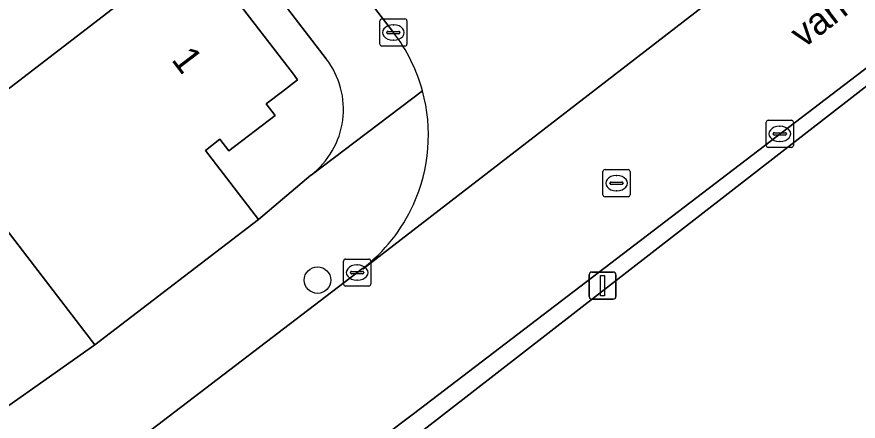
# Model space of a CAD drawing. Extents: x 159352 to 160617, y 385888 to 387323.
# Drawn here: x 159985.36 to 160016.42, y 386916.61 to 386931.54 of the extents above; entities that cross this region are included whole.
import ezdxf

# ---------------------------------------------------------------- set-up
doc = ezdxf.new("R2010")
doc.units = 0
for name, color, linetype in [('IMGEO_Boom', 7, 'Continuous'), ('IMGEO_Erf', 7, 'Continuous'), ('IMGEO_Groenvoorziening', 7, 'Continuous'), ('IMGEO_Kolk', 7, 'Continuous'), ('IMGEO_Lichtmast', 7, 'Continuous'), ('IMGEO_Muur', 7, 'Continuous'), ('IMGEO_Openbare_ruimte_label', 7, 'Continuous'), ('IMGEO_Pand', 7, 'Continuous'), ('IMGEO_Pand_nummerreeks', 7, 'Continuous'), ('IMGEO_Rijbaan_lokaal_open', 7, 'Continuous'), ('IMGEO_Rioolput', 7, 'Continuous'), ('IMGEO_Voetpad_open', 7, 'Continuous')]:
    doc.layers.add(name, color=color, linetype=linetype)

msp = doc.modelspace()

# ---------------------------------------------------------------- linework, layer by layer
at = {"layer": 'IMGEO_Boom'}
msp.add_circle((159996.462, 386921.817), 0.489, dxfattribs=at)
at = {"layer": 'IMGEO_Erf'}
for points in [[(159996.786, 386929.984), (159974.608, 386958.836)], [(159985.273, 386941.567), (159985.93, 386942.07), (159988.309, 386938.963), (159990.78, 386935.735), (159990.152, 386935.254), (159991.333, 386933.711), (159992.604, 386932.052), (159993.204, 386932.511), (159995.571, 386929.42), (159995.728, 386929.215), (159995.168, 386928.786), (159994.569, 386928.327), (159994.897, 386927.899), (159993.19, 386926.592), (159992.862, 386927.02), (159992.322, 386926.607), (159994.279, 386924.051), (159996.218, 386925.694)], [(159983.178, 386915.859), (159988.237, 386919.425), (159986.011, 386922.332), (159982.49, 386926.904)]]:
    msp.add_lwpolyline(points, dxfattribs=at)
msp.add_arc((159994.366, 386928.122), 3.054, 307.3432, 37.5725, dxfattribs=at)
at = {"layer": 'IMGEO_Groenvoorziening'}
msp.add_lwpolyline([(160031.119, 386911.447), (160029.894, 386913.042), (160017.469, 386929.065), (160017.234, 386929.369), (159993.739, 386911.135), (159993.841, 386911.004), (160006.988, 386893.84), (160007.134, 386893.952), (160016.974, 386901.558), (160029.774, 386911.157)], dxfattribs=at)
at = {"layer": 'IMGEO_Kolk'}
for p, q in [((159998.763, 386930.531), (159998.763, 386931.383)), ((159998.838, 386931.457), (159999.69, 386931.457)), ((159999.251, 386931.237), (159999.276, 386931.237)), ((159999.764, 386931.383), (159999.764, 386930.531)), ((159999.022, 386930.951), (159999.022, 386930.963)), ((159999.46, 386930.914), (159999.062, 386930.914)), ((159999.065, 386931), (159999.463, 386931)), ((159999.506, 386930.963), (159999.506, 386930.951)), ((159999.274, 386930.677), (159999.249, 386930.677)), ((159999.69, 386930.457), (159998.838, 386930.457)), ((160013.026, 386926.79), (160013.026, 386927.642)), ((160013.101, 386927.716), (160013.953, 386927.716)), ((160013.514, 386927.496), (160013.539, 386927.496)), ((160014.027, 386927.642), (160014.027, 386926.79)), ((160013.285, 386927.21), (160013.285, 386927.222)), ((160013.723, 386927.173), (160013.325, 386927.173)), ((160013.328, 386927.259), (160013.726, 386927.259)), ((160013.769, 386927.222), (160013.769, 386927.21)), ((160013.537, 386926.936), (160013.512, 386926.936)), ((160013.953, 386926.716), (160013.101, 386926.716)), ((159997.425, 386921.67), (159997.425, 386922.522)), ((159997.5, 386922.596), (159998.352, 386922.596)), ((159998.426, 386922.522), (159998.426, 386921.67)), ((159997.913, 386922.376), (159997.938, 386922.376)), ((159997.684, 386922.09), (159997.684, 386922.102)), ((159998.122, 386922.053), (159997.724, 386922.053)), ((159997.727, 386922.139), (159998.125, 386922.139)), ((159998.168, 386922.102), (159998.168, 386922.09)), ((159998.352, 386921.596), (159997.5, 386921.596)), ((159997.936, 386921.816), (159997.911, 386921.816))]:
    msp.add_line(p, q, dxfattribs=at)
for points in [[(159998.763, 386930.531), (159998.763, 386931.383)], [(159998.838, 386931.457), (159999.69, 386931.457)], [(159999.764, 386931.383), (159999.764, 386930.531)], [(159999.69, 386930.457), (159998.838, 386930.457)], [(160013.026, 386926.79), (160013.026, 386927.642)], [(160013.101, 386927.716), (160013.953, 386927.716)], [(160014.027, 386927.642), (160014.027, 386926.79)], [(160013.953, 386926.716), (160013.101, 386926.716)], [(159997.425, 386921.67), (159997.425, 386922.522)], [(159997.5, 386922.596), (159998.352, 386922.596)], [(159998.426, 386922.522), (159998.426, 386921.67)], [(159998.352, 386921.596), (159997.5, 386921.596)]]:
    msp.add_lwpolyline(points, dxfattribs=at)
for centre, radius, start, end in [((159998.84, 386931.381), 0.0765, 91.552, 178.448), ((159998.84, 386931.381), 0.0765, 91.552, 178.448), ((159999.688, 386931.381), 0.0765, 1.552, 88.448), ((159999.688, 386931.381), 0.0765, 1.552, 88.448), ((159999.062, 386930.96), 0.0403, 85.8775, 175.7526), ((159999.059, 386930.95), 0.0366, 178.938, 274.7102), ((159999.463, 386930.957), 0.043, 264.8664, 352.4533), ((159999.467, 386930.962), 0.0386, 1.7309, 96.639), ((159998.84, 386930.533), 0.0765, 181.552, 268.448), ((159998.84, 386930.533), 0.0765, 181.552, 268.448), ((159999.688, 386930.533), 0.0765, 271.552, 358.448), ((159999.688, 386930.533), 0.0765, 271.552, 358.448), ((160013.103, 386927.64), 0.0765, 91.552, 178.448), ((160013.103, 386927.64), 0.0765, 91.552, 178.448), ((160013.951, 386927.64), 0.0765, 1.552, 88.448), ((160013.951, 386927.64), 0.0765, 1.552, 88.448), ((160013.325, 386927.219), 0.0403, 85.8775, 175.7526), ((160013.322, 386927.209), 0.0366, 178.938, 274.7102), ((160013.726, 386927.216), 0.043, 264.8664, 352.4533), ((160013.73, 386927.221), 0.0386, 1.7309, 96.639), ((160013.103, 386926.792), 0.0765, 181.552, 268.448), ((160013.103, 386926.792), 0.0765, 181.552, 268.448), ((160013.951, 386926.792), 0.0765, 271.552, 358.448), ((160013.951, 386926.792), 0.0765, 271.552, 358.448), ((159997.502, 386922.52), 0.0765, 91.552, 178.448), ((159997.502, 386922.52), 0.0765, 91.552, 178.448), ((159998.35, 386922.52), 0.0765, 1.552, 88.448), ((159998.35, 386922.52), 0.0765, 1.552, 88.448), ((159997.724, 386922.099), 0.0403, 85.8775, 175.7526), ((159997.721, 386922.089), 0.0366, 178.938, 274.7102), ((159998.125, 386922.096), 0.043, 264.8664, 352.4533), ((159998.129, 386922.101), 0.0386, 1.7309, 96.639), ((159997.502, 386921.672), 0.0765, 181.552, 268.448), ((159997.502, 386921.672), 0.0765, 181.552, 268.448), ((159998.35, 386921.672), 0.0765, 271.552, 358.448), ((159998.35, 386921.672), 0.0765, 271.552, 358.448)]:
    msp.add_arc(centre, radius, start, end, dxfattribs=at)
for centre, major_axis, ratio, start_param, end_param in [((159999.25, 386930.957), (-0.387, 0.002), 0.722429, 4.712389, 7.853982), ((159999.275, 386930.957), (-0.39, 0.002), 0.717154, 1.570796, 4.712389), ((160013.513, 386927.216), (-0.387, 0.002), 0.722429, 4.712389, 7.853982), ((160013.538, 386927.216), (-0.39, 0.002), 0.717154, 1.570796, 4.712389), ((159997.912, 386922.096), (-0.387, 0.002), 0.722429, 4.712389, 7.853982), ((159997.937, 386922.096), (-0.39, 0.002), 0.717154, 1.570796, 4.712389)]:
    msp.add_ellipse(centre, major_axis=major_axis, ratio=ratio, start_param=start_param, end_param=end_param, dxfattribs=at)
at = {"layer": 'IMGEO_Lichtmast'}
for p, q in [((160006.489, 386921.214), (160006.489, 386922.014)), ((160006.489, 386922.014), (160006.489, 386921.214)), ((160006.589, 386922.114), (160007.379, 386922.114)), ((160007.379, 386922.114), (160006.589, 386922.114)), ((160007.479, 386922.014), (160007.479, 386921.214)), ((160007.479, 386921.214), (160007.479, 386922.014)), ((160007.379, 386921.114), (160006.589, 386921.114)), ((160006.589, 386921.114), (160007.379, 386921.114))]:
    msp.add_line(p, q, dxfattribs=at)
msp.add_lwpolyline([(160006.909, 386921.989), (160007.059, 386921.989), (160007.059, 386921.239), (160006.909, 386921.239), (160006.909, 386921.989)], dxfattribs=at)
for centre, start, end in [((160006.589, 386922.014), 90, 180), ((160006.589, 386922.014), 90, 180), ((160007.379, 386922.014), 0, 90), ((160007.379, 386922.014), 360, 90), ((160006.589, 386921.214), 180, 270), ((160006.589, 386921.214), 180, 270), ((160007.379, 386921.214), 270, 0), ((160007.379, 386921.214), 270, 0)]:
    msp.add_arc(centre, 0.1, start, end, dxfattribs=at)
at = {"layer": 'IMGEO_Muur'}
msp.add_lwpolyline([(159988.237, 386919.425), (159983.178, 386915.859)], dxfattribs=at)
at = {"layer": 'IMGEO_Pand'}
for points in [[(159981.136, 386933.445), (159984.789, 386928.674), (159991.333, 386933.711), (159990.152, 386935.254), (159990.78, 386935.735), (159988.309, 386938.963)], [(159992.322, 386926.607), (159992.862, 386927.02), (159993.19, 386926.592), (159994.897, 386927.899), (159994.569, 386928.327), (159995.168, 386928.786), (159995.728, 386929.215), (159995.571, 386929.42), (159993.204, 386932.511), (159992.604, 386932.052), (159991.333, 386933.711), (159984.789, 386928.674), (159982.49, 386926.904), (159986.011, 386922.332), (159988.237, 386919.425), (159994.279, 386924.051)]]:
    msp.add_lwpolyline(points, close=True, dxfattribs=at)
at = {"layer": 'IMGEO_Rijbaan_lokaal_open'}
for points in [[(159929.897, 387021.123), (159939.751, 387008.243), (159945.357, 387000.926), (159947.373, 386998.336), (159972.407, 386965.827), (159999.267, 386930.954)], [(159998.119, 386922.242), (159998.145, 386922.237), (160013.196, 386933.863), (160013.193, 386933.877)]]:
    msp.add_lwpolyline(points, dxfattribs=at)
msp.add_lwpolyline([(160021.134, 386933.031), (160039.986, 386947.551), (160036.629, 386951.913), (160035.612, 386951.153), (160031.929, 386948.315), (160030.635, 386947.318), (160028.678, 386945.81), (160013.193, 386933.877), (160013.196, 386933.863), (159998.145, 386922.237), (159998.119, 386922.242), (159989.422, 386915.6), (159992.723, 386911.281), (159999.517, 386916.508), (160000, 386916.877)], close=True, dxfattribs=at)
for centre, radius, start, end in [((159994.393, 386927.191), 6.158, 15.1389, 37.6718), ((159994.339, 386927.171), 6.215, 335.6248, 15.185), ((159994.355, 386927.167), 6.199, 307.387, 335.5955)]:
    msp.add_arc(centre, radius, start, end, dxfattribs=at)
at = {"layer": 'IMGEO_Rioolput'}
for p, q in [((160006.999, 386924.97), (160006.999, 386925.822)), ((160007.074, 386925.896), (160007.926, 386925.896)), ((160007.487, 386925.676), (160007.512, 386925.676)), ((160008, 386925.822), (160008, 386924.97)), ((160007.258, 386925.39), (160007.258, 386925.402)), ((160007.696, 386925.353), (160007.298, 386925.353)), ((160007.301, 386925.439), (160007.699, 386925.439)), ((160007.742, 386925.402), (160007.742, 386925.39)), ((160007.51, 386925.116), (160007.485, 386925.116)), ((160007.926, 386924.896), (160007.074, 386924.896))]:
    msp.add_line(p, q, dxfattribs=at)
for points in [[(160006.999, 386924.97), (160006.999, 386925.822)], [(160007.074, 386925.896), (160007.926, 386925.896)], [(160008, 386925.822), (160008, 386924.97)], [(160007.926, 386924.896), (160007.074, 386924.896)]]:
    msp.add_lwpolyline(points, dxfattribs=at)
for centre, radius, start, end in [((160007.076, 386925.82), 0.0765, 91.552, 178.448), ((160007.076, 386925.82), 0.0765, 91.552, 178.448), ((160007.924, 386925.82), 0.0765, 1.552, 88.448), ((160007.924, 386925.82), 0.0765, 1.552, 88.448), ((160007.298, 386925.399), 0.0403, 85.8775, 175.7526), ((160007.295, 386925.389), 0.0366, 178.938, 274.7102), ((160007.699, 386925.396), 0.043, 264.8664, 352.4533), ((160007.703, 386925.401), 0.0386, 1.7309, 96.639), ((160007.076, 386924.972), 0.0765, 181.552, 268.448), ((160007.076, 386924.972), 0.0765, 181.552, 268.448), ((160007.924, 386924.972), 0.0765, 271.552, 358.448), ((160007.924, 386924.972), 0.0765, 271.552, 358.448)]:
    msp.add_arc(centre, radius, start, end, dxfattribs=at)
for centre, major_axis, ratio, start_param, end_param in [((160007.486, 386925.396), (-0.387, 0.002), 0.722429, 4.712389, 7.853982), ((160007.511, 386925.396), (-0.39, 0.002), 0.717154, 1.570796, 4.712389)]:
    msp.add_ellipse(centre, major_axis=major_axis, ratio=ratio, start_param=start_param, end_param=end_param, dxfattribs=at)
at = {"layer": 'IMGEO_Voetpad_open'}
for points in [[(159999.267, 386930.954), (159972.407, 386965.827), (159947.373, 386998.336), (159945.357, 387000.926), (159939.751, 387008.243), (159929.897, 387021.123)], [(159928.571, 387018.729), (159942.967, 387000), (159972.699, 386961.32), (159974.608, 386958.836), (159996.786, 386929.984)], [(160061.326, 386963.987), (160042.205, 386949.26), (160039.986, 386947.551), (160021.134, 386933.031), (160000, 386916.877), (159999.517, 386916.508), (159992.723, 386911.281), (159990.559, 386909.616), (159969.793, 386893.874), (159969.29, 386893.509), (159968.79, 386893.14), (159968.257, 386892.729)], [(159976.187, 386897.664), (159976.331, 386897.776), (159977.695, 386898.849), (159979.307, 386900.119), (159984.005, 386903.818), (159992.283, 386910.005), (159993.739, 386911.135), (160017.234, 386929.369), (160017.469, 386929.065), (160019.598, 386930.771), (160023.274, 386933.591), (160027.023, 386936.468), (160029.003, 386937.988), (160055.472, 386958.298), (160055.865, 386958.599), (160058.141, 386960.346), (160062.033, 386963.333)], [(160000.337, 386928.799), (159996.225, 386925.694), (159996.218, 386925.694), (159994.279, 386924.051), (159988.237, 386919.425), (159983.178, 386915.859), (159980.313, 386913.645), (159979.092, 386912.701), (159963.13, 386900.36)], [(159996.218, 386925.694), (159996.225, 386925.694), (160000.337, 386928.799)], [(159964.922, 386896.842), (159982.095, 386910.003), (159987.253, 386913.942), (159989.422, 386915.6), (159998.119, 386922.242)]]:
    msp.add_lwpolyline(points, dxfattribs=at)
for centre, radius, start, end in [((159994.393, 386927.191), 6.158, 15.1389, 37.6718), ((159994.366, 386928.122), 3.054, 307.3432, 37.5725), ((159994.339, 386927.171), 6.215, 335.6248, 15.185), ((159994.355, 386927.167), 6.199, 307.387, 335.5955)]:
    msp.add_arc(centre, radius, start, end, dxfattribs=at)

# ---------------------------------------------------------------- texts
at = {"layer": 'IMGEO_Openbare_ruimte_label'}
msp.add_text('van Meterenstraat', height=1, rotation=37.6035, dxfattribs=at).set_placement((160014.4, 386930.355))
at = {"layer": 'IMGEO_Pand_nummerreeks'}
msp.add_text('1', height=1, rotation=307.328, dxfattribs=at).set_placement((159991.041, 386929.951))

doc.saveas('drawing.dxf')
